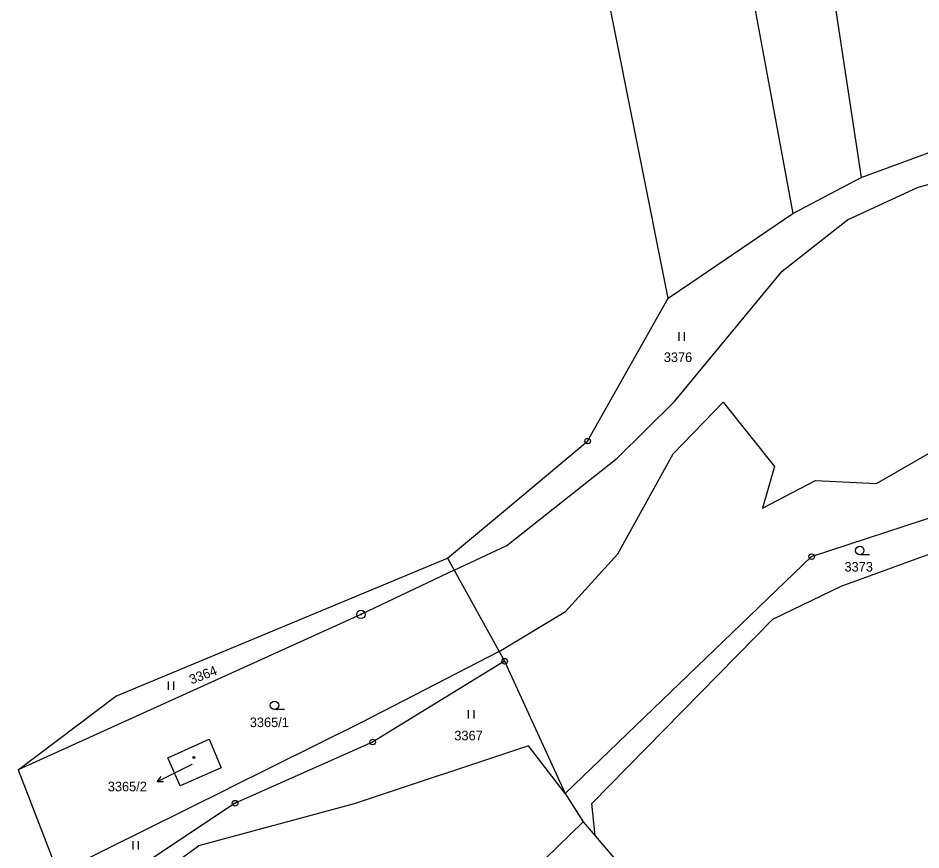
# Model space of a CAD drawing. Extents: x -593183 to -588034, y -1130415 to -1124994.
# Drawn here: x -592789.5 to -592629, y -1128696.3 to -1128548.3 of the extents above; entities that cross this region are included whole.
import ezdxf

# ---------------------------------------------------------------- set-up
doc = ezdxf.new("R2010")
doc.units = 0
for name, color, linetype in [('Vrstva 1', 7, 'Continuous'), ('Vrstva 13', 7, 'Continuous'), ('Vrstva 16', 7, 'Continuous'), ('Vrstva 18', 7, 'Continuous'), ('Vrstva 19', 7, 'Continuous'), ('Vrstva 24', 7, 'Continuous'), ('Vrstva 25', 7, 'Continuous')]:
    doc.layers.add(name, color=color, linetype=linetype)

msp = doc.modelspace()

# ---------------------------------------------------------------- linework, layer by layer
at = {"layer": 'Vrstva 1'}
for p, q in [((-592650.22, -1128507.18), (-592639.62, -1128576.65)), ((-592664.89, -1128512.11), (-592651.76, -1128583.08)), ((-592639.62, -1128576.65), (-592610.98, -1128566.12)), ((-592629.47, -1128578.4), (-592597.29, -1128569.53)), ((-592651.76, -1128583.08), (-592639.62, -1128576.65)), ((-592642.08, -1128584.21), (-592629.47, -1128578.4)), ((-592669.94, -1128595.42), (-592651.76, -1128583.08)), ((-592653.67, -1128593.32), (-592642.08, -1128584.21)), ((-592672.8, -1128616.52), (-592653.67, -1128593.32)), ((-592673.94, -1128598.14), (-592669.94, -1128595.42)), ((-592683, -1128626.63), (-592672.8, -1128616.52)), ((-592673.05, -1128625.83), (-592664.18, -1128616.61)), ((-592664.18, -1128616.61), (-592655.05, -1128628.1)), ((-592636.9, -1128631.12), (-592622.7, -1128622.91)), ((-592682.89, -1128643.63), (-592673.05, -1128625.83)), ((-592702.63, -1128642.14), (-592683, -1128626.63)), ((-592643.2, -1128649.39), (-592583.14, -1128627.37)), ((-592655.05, -1128628.1), (-592657.2, -1128635.52)), ((-592657.2, -1128635.52), (-592647.78, -1128630.55)), ((-592648.44, -1128644.12), (-592605.2, -1128629.83)), ((-592647.78, -1128630.55), (-592636.9, -1128631.12)), ((-592712.02, -1128646.51), (-592702.63, -1128642.14)), ((-592692.21, -1128653.86), (-592682.89, -1128643.63)), ((-592713.16, -1128644.38), (-592712.02, -1128646.51)), ((-592692.24, -1128686.28), (-592648.44, -1128644.12)), ((-592712.02, -1128646.51), (-592728.58, -1128654.4)), ((-592712.02, -1128646.51), (-592703.99, -1128660.98)), ((-592655.36, -1128655.25), (-592643.2, -1128649.39)), ((-592728.58, -1128654.4), (-592789.54, -1128682.04)), ((-592703.99, -1128660.98), (-592692.21, -1128653.86)), ((-592687.52, -1128688.03), (-592655.36, -1128655.25)), ((-592703.99, -1128660.98), (-592728.6, -1128673.68)), ((-592703.99, -1128660.98), (-592703.02, -1128662.72)), ((-592703.02, -1128662.72), (-592726.5, -1128677.1)), ((-592703.02, -1128662.72), (-592692.24, -1128686.28)), ((-592728.6, -1128673.68), (-592752.13, -1128685.35)), ((-592762.92, -1128679.89), (-592755.58, -1128676.61)), ((-592755.58, -1128676.61), (-592753.4, -1128681.66)), ((-592726.5, -1128677.1), (-592750.95, -1128687.99)), ((-592698.81, -1128677.78), (-592729.8, -1128688.07)), ((-592692.24, -1128686.28), (-592698.81, -1128677.78)), ((-592760.7, -1128684.87), (-592762.92, -1128679.89)), ((-592753.4, -1128681.66), (-592760.7, -1128684.87)), ((-592781.18, -1128699.79), (-592752.13, -1128685.35)), ((-592692.24, -1128686.28), (-592689.06, -1128691.32)), ((-592750.95, -1128687.99), (-592779.78, -1128707.15)), ((-592729.8, -1128688.07), (-592757.48, -1128695.57)), ((-592686.94, -1128693.79), (-592687.52, -1128688.03)), ((-592689.06, -1128691.32), (-592704.88, -1128706.58)), ((-592689.06, -1128691.32), (-592686.94, -1128693.79)), ((-592686.94, -1128693.79), (-592682.55, -1128698.92)), ((-592764.7, -1128700.79), (-592757.48, -1128695.57))]:
    msp.add_line(p, q, dxfattribs=at)
at = {"layer": 'Vrstva 13'}
for p, q in [((-592673.94, -1128598.14), (-592689.46, -1128520.37)), ((-592688.27, -1128623.56), (-592673.94, -1128598.14)), ((-592702.88, -1128635.78), (-592688.27, -1128623.56)), ((-592713.16, -1128644.38), (-592702.88, -1128635.78)), ((-592772.13, -1128668.94), (-592713.16, -1128644.38)), ((-592789.54, -1128682.04), (-592772.13, -1128668.94)), ((-592789.54, -1128682.04), (-592782.4, -1128700.4))]:
    msp.add_line(p, q, dxfattribs=at)
at = {"layer": 'Vrstva 16'}
msp.add_line((-592758.66, -1128681.11), (-592762.1, -1128682.82), dxfattribs=at)
at = {"layer": 'Vrstva 24'}
for centre, radius in [((-592688.27, -1128623.56), 0.5), ((-592688.27, -1128623.56), 0.0327), ((-592648.44, -1128644.12), 0.5), ((-592648.44, -1128644.12), 0.0327), ((-592728.58, -1128654.4), 0.75), ((-592728.58, -1128654.4), 0.0903), ((-592703.02, -1128662.72), 0.5), ((-592703.02, -1128662.72), 0.0327), ((-592726.5, -1128677.1), 0.5), ((-592726.5, -1128677.1), 0.0327), ((-592750.95, -1128687.99), 0.5), ((-592750.95, -1128687.99), 0.0327)]:
    msp.add_circle(centre, radius, dxfattribs=at)
at = {"layer": 'Vrstva 25'}
for p, q in [((-592672.05, -1128604.21), (-592672.05, -1128605.71)), ((-592671.03, -1128605.71), (-592671.03, -1128604.21)), ((-592638.13, -1128643.78), (-592639.88, -1128643.78)), ((-592762.85, -1128666.31), (-592762.85, -1128667.81)), ((-592761.83, -1128667.81), (-592761.83, -1128666.31)), ((-592742.19, -1128671.32), (-592743.94, -1128671.32)), ((-592709.49, -1128671.41), (-592709.49, -1128672.91)), ((-592708.47, -1128672.91), (-592708.47, -1128671.41)), ((-592762.1, -1128682.82), (-592764.79, -1128684.16)), ((-592769.14, -1128694.71), (-592769.14, -1128696.21)), ((-592768.11, -1128696.21), (-592768.11, -1128694.71))]:
    msp.add_line(p, q, dxfattribs=at)
msp.add_lwpolyline([(-592763.67, -1128684.16), (-592764.79, -1128684.16), (-592764.11, -1128683.26)], dxfattribs=at)
for centre, radius in [((-592639.88, -1128643.03), 0.75), ((-592743.94, -1128670.57), 0.75), ((-592758.31, -1128679.83), 0.175), ((-592758.31, -1128679.83), 0.15)]:
    msp.add_circle(centre, radius, dxfattribs=at)

# ---------------------------------------------------------------- texts
at = {"layer": 'Vrstva 16'}
msp.add_text('3365/2', height=1.7, dxfattribs=at).set_placement((-592773.59, -1128685.86))
at = {"layer": 'Vrstva 18'}
for s, p in [('3376', (-592674.73, -1128609.49)), ('3373', (-592642.6, -1128646.77)), ('3365/1', (-592748.34, -1128674.44)), ('3367', (-592711.97, -1128676.8))]:
    msp.add_text(s, height=1.7, dxfattribs=at).set_placement(p)
msp.add_text('3364', height=1.7, rotation=21.1739, dxfattribs=at).set_placement((-592758.7, -1128666.86))
at = {"layer": 'Vrstva 19'}
msp.add_text('3365/2', height=0.1, dxfattribs=at).set_placement((-592758.66, -1128681.11))

doc.saveas('drawing.dxf')
